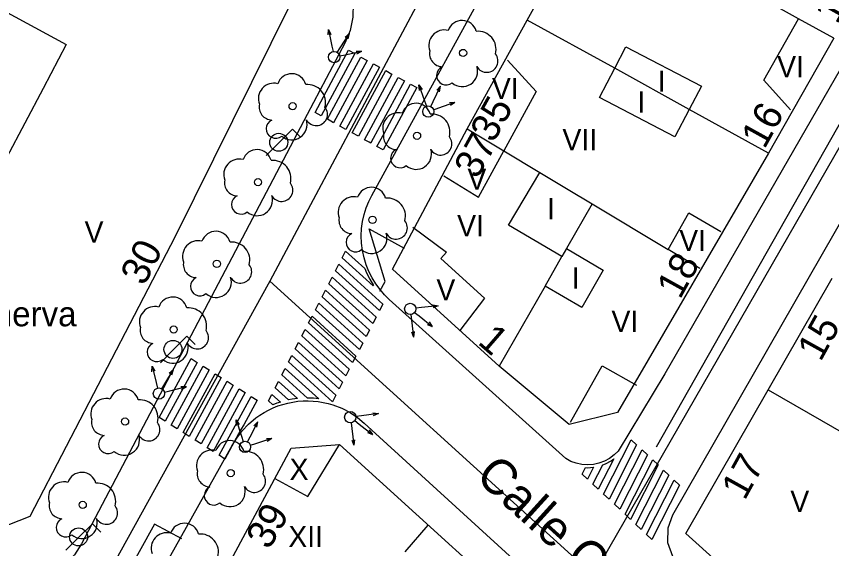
# Model space of a CAD drawing. Extents: x 282771 to 285132, y 4823109 to 4825496.
# Drawn here: x 284396.2 to 284453.9, y 4823891 to 4823928.7 of the extents above; entities that cross this region are included whole.
import ezdxf

# ---------------------------------------------------------------- set-up
doc = ezdxf.new("R2010")
doc.units = 0
for name, color, linetype in [('ACERA-BORDILLO', 7, 'Continuous'), ('ACERA-INTERIOR', 7, 'Continuous'), ('ARBOL', 7, 'Continuous'), ('CALLE-EJE', 7, 'Continuous'), ('CALLE-TEXTO', 7, 'Continuous'), ('EDIFICIO', 7, 'Continuous'), ('FAROLA', 7, 'Continuous'), ('INTERIOR-EDIFICIO', 7, 'Continuous'), ('MEDIANERA', 7, 'Continuous'), ('NUM-LOCAL', 7, 'Continuous'), ('NUM-PORTAL', 7, 'Continuous'), ('PASO-PEATONES', 7, 'Continuous'), ('SEMAFORO', 7, 'Continuous'), ('SENAL-VIARIA', 7, 'Continuous'), ('TXT-ALTURA-EDIFICIO', 7, 'Continuous'), ('TXT-EDIFICIOS', 7, 'Continuous')]:
    doc.layers.add(name, color=color, linetype=linetype)

msp = doc.modelspace()

# ---------------------------------------------------------------- linework, layer by layer
at = {"layer": 'ACERA-BORDILLO'}
for points in [[(284421.353, 4823915.992), (284462.205, 4823990.465)], [(284443.263, 4823889.7), (284442.647, 4823890.47), (284442.304, 4823891.457), (284442.321, 4823892.502), (284442.664, 4823893.426), (284492.544, 4823980.375)], [(284482.254, 4823973.055), (284442.085, 4823903.396), (284438.795, 4823897.936), (284438.495, 4823897.656), (284438.175, 4823897.406), (284437.815, 4823897.216), (284437.425, 4823897.076), (284437.035, 4823896.986), (284436.625, 4823896.956), (284436.215, 4823896.976), (284435.815, 4823897.066), (284435.435, 4823897.206), (284435.075, 4823897.396), (284422.595, 4823908.651), (284422.257, 4823908.98), (284421.94, 4823909.344), (284421.646, 4823909.74), (284421.382, 4823910.167), (284421.152, 4823910.622), (284420.959, 4823911.1), (284420.806, 4823911.596), (284420.697, 4823912.106), (284420.633, 4823912.623), (284420.613, 4823913.141), (284420.638, 4823913.656), (284420.706, 4823914.161), (284420.815, 4823914.651), (284420.962, 4823915.122), (284421.142, 4823915.57), (284421.353, 4823915.992)], [(284417.423, 4823933.533), (284418.18, 4823933.031), (284418.868, 4823932.358), (284419.434, 4823931.532), (284419.83, 4823930.59), (284420.026, 4823929.587), (284420.017, 4823928.586), (284419.82, 4823927.644), (284419.471, 4823926.805), (284416.792, 4823921.715), (284400.822, 4823891.37), (284400.322, 4823890.601), (284399.648, 4823889.9), (284398.815, 4823889.322), (284397.862, 4823888.918), (284396.846, 4823888.719), (284395.833, 4823888.731), (284394.882, 4823888.934), (284394.037, 4823889.291), (284281.683, 4823950.587)], [(284357.661, 4823802.224), (284411.488, 4823898.334), (284411.802, 4823898.851), (284412.184, 4823899.354), (284412.635, 4823899.832), (284413.154, 4823900.272), (284413.437, 4823900.473), (284413.735, 4823900.66), (284414.047, 4823900.83), (284414.372, 4823900.984), (284414.708, 4823901.118), (284415.053, 4823901.232), (284415.406, 4823901.326), (284415.764, 4823901.398), (284416.126, 4823901.448), (284416.49, 4823901.476), (284416.854, 4823901.482), (284417.215, 4823901.466), (284417.572, 4823901.428), (284417.923, 4823901.37), (284418.266, 4823901.292), (284418.6, 4823901.196), (284419.235, 4823900.952), (284419.818, 4823900.649), (284420.344, 4823900.3), (284420.811, 4823899.915), (284457.575, 4823866.376)]]:
    msp.add_lwpolyline(points, dxfattribs=at)
at = {"layer": 'ACERA-INTERIOR'}
msp.add_lwpolyline([(284421.915, 4823909.226), (284422.295, 4823909.91), (284421.165, 4823913.646), (284423.645, 4823912.276)], dxfattribs=at)
at = {"layer": 'ARBOL'}
for centre in [(284427.815, 4823926.066), (284415.755, 4823922.302), (284424.555, 4823920.216), (284413.305, 4823916.941), (284421.405, 4823914.276), (284410.395, 4823911.166), (284407.338, 4823906.519), (284403.898, 4823900.016), (284411.375, 4823896.376), (284400.903, 4823894.126)]:
    msp.add_circle(centre, 0.255, dxfattribs=at)
for centre, radius, start, end in [((284427.745, 4823927.326), 1.038, 15.64228, 161.38435), ((284426.485, 4823926.596), 1.097, 75.4318, 200.55608), ((284428.875, 4823926.326), 1.272, 345.03273, 95.79925), ((284426.375, 4823926.026), 0.935, 168.59898, 268.13236), ((284429.485, 4823925.496), 0.797, 208.96246, 38.99103), ((284426.615, 4823924.476), 0.672, 113.73672, 309.4725), ((284427.755, 4823924.776), 1.086, 228.95447, 17.92796), ((284415.685, 4823923.562), 1.038, 15.64228, 161.38435), ((284414.426, 4823922.832), 1.097, 75.4318, 200.55608), ((284416.815, 4823922.562), 1.272, 345.03273, 95.79925), ((284414.316, 4823922.262), 0.935, 168.59898, 268.13236), ((284417.425, 4823921.732), 0.797, 208.96246, 38.99103), ((284424.485, 4823921.476), 1.038, 15.64228, 161.38435), ((284423.225, 4823920.746), 1.097, 75.4318, 200.55608), ((284425.615, 4823920.476), 1.272, 345.03273, 95.79925), ((284414.556, 4823920.712), 0.672, 113.73672, 309.4725), ((284415.695, 4823921.012), 1.086, 228.95447, 17.92796), ((284423.115, 4823920.176), 0.935, 168.59898, 268.13236), ((284426.225, 4823919.646), 0.797, 208.96246, 38.99103), ((284413.235, 4823918.201), 1.038, 15.64228, 161.38435), ((284423.355, 4823918.626), 0.672, 113.73672, 309.4725), ((284424.495, 4823918.926), 1.086, 228.95447, 17.92796), ((284411.975, 4823917.471), 1.097, 75.4318, 200.55608), ((284414.365, 4823917.201), 1.272, 345.03273, 95.79925), ((284411.865, 4823916.901), 0.935, 168.59898, 268.13236), ((284414.975, 4823916.371), 0.797, 208.96246, 38.99103), ((284421.335, 4823915.536), 1.038, 15.64228, 161.38435), ((284412.105, 4823915.351), 0.672, 113.73672, 309.4725), ((284413.245, 4823915.651), 1.086, 228.95447, 17.92796), ((284420.075, 4823914.806), 1.097, 75.4318, 200.55608), ((284422.465, 4823914.536), 1.272, 345.03273, 95.79925), ((284419.965, 4823914.236), 0.935, 168.59898, 268.13236), ((284423.075, 4823913.706), 0.797, 208.96246, 38.99103), ((284410.325, 4823912.426), 1.038, 15.64228, 161.38435), ((284420.205, 4823912.686), 0.672, 113.73672, 309.4725), ((284421.345, 4823912.986), 1.086, 228.95447, 17.92796), ((284409.065, 4823911.696), 1.097, 75.4318, 200.55608), ((284411.455, 4823911.426), 1.272, 345.03273, 95.79925), ((284408.955, 4823911.126), 0.935, 168.59898, 268.13236), ((284412.065, 4823910.596), 0.797, 208.96246, 38.99103), ((284409.195, 4823909.576), 0.672, 113.73672, 309.4725), ((284410.335, 4823909.876), 1.086, 228.95447, 17.92796), ((284407.268, 4823907.779), 1.038, 15.64228, 161.38435), ((284406.008, 4823907.049), 1.097, 75.4318, 200.55608), ((284408.398, 4823906.779), 1.272, 345.03273, 95.79925), ((284405.898, 4823906.479), 0.935, 168.59898, 268.13236), ((284409.008, 4823905.949), 0.797, 208.96246, 38.99103), ((284406.138, 4823904.929), 0.672, 113.73672, 309.4725), ((284407.278, 4823905.229), 1.086, 228.95447, 17.92796), ((284403.828, 4823901.276), 1.038, 15.64228, 161.38435), ((284402.568, 4823900.546), 1.097, 75.4318, 200.55608), ((284404.958, 4823900.276), 1.272, 345.03273, 95.79925), ((284402.458, 4823899.976), 0.935, 168.59898, 268.13236), ((284405.568, 4823899.446), 0.797, 208.96246, 38.99103), ((284402.698, 4823898.426), 0.672, 113.73672, 309.4725), ((284403.838, 4823898.726), 1.086, 228.95447, 17.92796), ((284411.305, 4823897.636), 1.038, 15.64228, 161.38435), ((284410.045, 4823896.906), 1.097, 75.4318, 200.55608), ((284412.435, 4823896.636), 1.272, 345.03273, 95.79925), ((284400.833, 4823895.386), 1.038, 15.64228, 161.38435), ((284409.935, 4823896.336), 0.935, 168.59898, 268.13236), ((284413.045, 4823895.806), 0.797, 208.96246, 38.99103), ((284399.573, 4823894.656), 1.097, 75.4318, 200.55608), ((284401.963, 4823894.386), 1.272, 345.03273, 95.79925), ((284410.175, 4823894.786), 0.672, 113.73672, 309.4725), ((284411.315, 4823895.086), 1.086, 228.95447, 17.92796), ((284399.463, 4823894.086), 0.935, 168.59898, 268.13236), ((284402.573, 4823893.556), 0.797, 208.96246, 38.99103), ((284399.703, 4823892.536), 0.672, 113.73672, 309.4725), ((284400.843, 4823892.836), 1.086, 228.95447, 17.92796), ((284408.105, 4823891.796), 1.038, 15.64228, 161.38435), ((284406.845, 4823891.066), 1.097, 75.4318, 200.55608), ((284409.235, 4823890.796), 1.272, 345.03273, 95.79925)]:
    msp.add_arc(centre, radius, start, end, dxfattribs=at)
at = {"layer": 'CALLE-EJE'}
for points in [[(284437.035, 4823889.156), (284492.664, 4823985.845)], [(284426.415, 4823932.956), (284414.135, 4823909.946)], [(284414.135, 4823909.946), (284398.445, 4823881.556)], [(284437.035, 4823889.156), (284414.135, 4823909.946)]]:
    msp.add_lwpolyline(points, dxfattribs=at)
at = {"layer": 'EDIFICIO'}
for points in [[(284329.756, 4823977.935), (284340.116, 4823972.345), (284348.256, 4823967.955), (284359.556, 4823961.855), (284370.166, 4823956.125), (284380.585, 4823950.505), (284391.185, 4823944.785), (284398.095, 4823941.055), (284405.305, 4823937.126), (284414.555, 4823932.096), (284415.545, 4823929.446), (284407.455, 4823913.096), (284397.155, 4823893.316), (284394.155, 4823892.136), (284384.205, 4823897.416), (284372.886, 4823903.486)], [(284454.035, 4823927.106), (284449.415, 4823918.996), (284438.735, 4823900.656), (284435.315, 4823899.816), (284430.375, 4823903.936), (284422.825, 4823910.786), (284428.095, 4823920.706), (284432.355, 4823928.386), (284436.915, 4823936.616), (284442.175, 4823945.885), (284445.705, 4823952.295), (284449.535, 4823959.235), (284453.335, 4823966.135), (284457.375, 4823973.465)], [(284455.485, 4823881.386), (284443.565, 4823892.096), (284449.395, 4823902.266), (284453.925, 4823910.156)], [(284399.035, 4823867.216), (284401.775, 4823872.306), (284409.025, 4823885.806), (284415.645, 4823898.126), (284419.075, 4823898.386), (284429.865, 4823888.596), (284438.595, 4823880.676), (284451.375, 4823869.086)]]:
    msp.add_lwpolyline(points, dxfattribs=at)
at = {"layer": 'FAROLA'}
for p, q in [((284415.755, 4823920.683), (284414.815, 4823919.753)), ((284416.345, 4823920.093), (284415.755, 4823920.683)), ((284414.815, 4823919.753), (284413.886, 4823918.813)), ((284408.269, 4823906.047), (284407.329, 4823905.117)), ((284408.859, 4823905.457), (284408.269, 4823906.047)), ((284407.329, 4823905.117), (284406.399, 4823904.177)), ((284401.588, 4823892.793), (284400.648, 4823891.863)), ((284402.178, 4823892.203), (284401.588, 4823892.793)), ((284400.648, 4823891.863), (284399.718, 4823890.923))]:
    msp.add_line(p, q, dxfattribs=at)
for centre in [(284414.775, 4823919.753), (284407.289, 4823905.117), (284400.608, 4823891.863)]:
    msp.add_circle(centre, 0.637, dxfattribs=at)
at = {"layer": 'INTERIOR-EDIFICIO'}
for points in [[(284373.262, 4823937.068), (284383.805, 4823931.326), (284390.834, 4823927.509), (284392.494, 4823930.606), (284399.744, 4823926.669), (284398.095, 4823923.566), (284391.585, 4823911.316), (284380.595, 4823917.456), (284370.247, 4823923.475), (284369.089, 4823921.384), (284361.976, 4823925.326), (284362.865, 4823926.896), (284350.036, 4823933.856), (284338.128, 4823940.314), (284326.14, 4823946.823)], [(284443.805, 4823922.076), (284442.795, 4823920.136), (284437.465, 4823922.916), (284438.538, 4823924.982), (284439.335, 4823926.506), (284444.675, 4823923.716), (284443.805, 4823922.076)], [(284436.945, 4823915.406), (284435.131, 4823912.238), (284437.735, 4823910.726), (284436.205, 4823908.076), (284433.61, 4823909.583), (284434.807, 4823911.674), (284431.025, 4823913.906), (284433.238, 4823917.62), (284435.245, 4823916.416), (284436.945, 4823915.406)]]:
    msp.add_lwpolyline(points, dxfattribs=at)
at = {"layer": 'MEDIANERA'}
for points in [[(284451.546, 4823928.488), (284439.474, 4823935.194)], [(284449.415, 4823918.996), (284443.808, 4823922.082), (284438.538, 4823924.982), (284432.355, 4823928.386)], [(284450.975, 4823922.046), (284449.085, 4823924.146), (284451.546, 4823928.488)], [(284454.035, 4823927.106), (284451.546, 4823928.488)], [(284430.965, 4823925.556), (284432.995, 4823923.346), (284430.699, 4823919.143)], [(284428.095, 4823920.706), (284430.699, 4823919.143)], [(284426.455, 4823917.376), (284428.915, 4823915.876), (284430.699, 4823919.143)], [(284430.699, 4823919.143), (284433.238, 4823917.62)], [(284436.945, 4823915.406), (284442.315, 4823912.186)], [(284442.315, 4823912.186), (284443.775, 4823914.766), (284446.055, 4823913.456)], [(284424.255, 4823913.766), (284426.645, 4823911.996), (284426.235, 4823911.546), (284429.325, 4823908.746), (284427.575, 4823906.456)], [(284435.131, 4823912.238), (284434.807, 4823911.674)], [(284444.565, 4823910.846), (284442.315, 4823912.186)], [(284433.61, 4823909.583), (284430.375, 4823903.936)], [(284435.405, 4823899.976), (284437.665, 4823903.966), (284440.075, 4823902.586)], [(284449.395, 4823902.266), (284457.711, 4823897.486)], [(284414.485, 4823895.996), (284416.835, 4823894.726), (284419.075, 4823898.386)], [(284423.705, 4823890.816), (284425.345, 4823892.696)]]:
    msp.add_lwpolyline(points, dxfattribs=at)
at = {"layer": 'PASO-PEATONES'}
for points in [[(284417.777, 4823921.622), (284417.338, 4823921.863), (284417.934, 4823922.965), (284419.219, 4823925.345), (284419.714, 4823926.262), (284420.152, 4823926.022), (284419.972, 4823925.687), (284418.248, 4823922.495)], [(284418.466, 4823921.244), (284418.215, 4823921.382), (284418.348, 4823921.628), (284418.37, 4823921.668), (284420.591, 4823925.781), (284421.029, 4823925.541), (284418.654, 4823921.141)], [(284419.132, 4823920.878), (284419.092, 4823920.901), (284421.467, 4823925.3), (284421.486, 4823925.29), (284421.906, 4823925.06), (284419.53, 4823920.66)], [(284420.407, 4823920.179), (284419.969, 4823920.42), (284422.344, 4823924.819), (284422.783, 4823924.579)], [(284421.173, 4823919.759), (284420.845, 4823919.939), (284423.221, 4823924.338), (284423.659, 4823924.098), (284421.321, 4823919.766), (284421.284, 4823919.698)], [(284422.161, 4823919.217), (284421.722, 4823919.458), (284422.221, 4823920.382), (284424.098, 4823923.857), (284424.536, 4823923.617), (284422.804, 4823920.409)], [(284419.49, 4823912.056), (284420.855, 4823910.823), (284420.969, 4823910.539), (284421.208, 4823910.069), (284421.481, 4823909.628), (284421.458, 4823909.603), (284419.254, 4823911.596)], [(284419.017, 4823911.136), (284422.129, 4823908.323), (284421.892, 4823907.863), (284418.781, 4823910.675)], [(284418.544, 4823910.215), (284421.656, 4823907.402), (284421.419, 4823906.942), (284418.308, 4823909.755)], [(284418.071, 4823909.295), (284421.183, 4823906.482), (284420.946, 4823906.022), (284417.835, 4823908.835)], [(284420.474, 4823905.101), (284417.362, 4823907.914), (284417.598, 4823908.374), (284420.71, 4823905.561)], [(284420.001, 4823904.181), (284416.889, 4823906.994), (284417.125, 4823907.454), (284420.237, 4823904.641)], [(284419.527, 4823903.26), (284416.416, 4823906.073), (284416.652, 4823906.534), (284419.764, 4823903.72)], [(284419.054, 4823902.34), (284415.943, 4823905.153), (284416.179, 4823905.613), (284419.291, 4823902.8)], [(284406.736, 4823900.042), (284406.312, 4823900.309), (284408.579, 4823904.469), (284409.003, 4823904.202)], [(284418.582, 4823901.419), (284415.47, 4823904.232), (284415.706, 4823904.693), (284418.818, 4823901.88)], [(284407.583, 4823899.507), (284407.16, 4823899.774), (284409.426, 4823903.934), (284409.85, 4823903.666)], [(284416.857, 4823901.682), (284416.801, 4823901.681), (284414.997, 4823903.312), (284415.233, 4823903.772), (284417.599, 4823901.626), (284417.23, 4823901.665)], [(284408.431, 4823898.971), (284408.007, 4823899.239), (284410.274, 4823903.399), (284410.697, 4823903.131)], [(284409.278, 4823898.436), (284408.854, 4823898.704), (284411.121, 4823902.864), (284411.545, 4823902.596)], [(284415.731, 4823901.595), (284415.464, 4823901.542), (284414.524, 4823902.391), (284414.76, 4823902.852), (284416.094, 4823901.646)], [(284410.125, 4823897.901), (284409.702, 4823898.169), (284411.968, 4823902.329), (284412.392, 4823902.061)], [(284410.965, 4823897.371), (284410.549, 4823897.634), (284412.815, 4823901.794), (284413.239, 4823901.526), (284412.295, 4823899.793), (284412.09, 4823899.447)], [(284414.639, 4823901.306), (284414.358, 4823901.193), (284414.051, 4823901.471), (284414.287, 4823901.931), (284414.888, 4823901.388)], [(284437.759, 4823894.883), (284439.714, 4823898.727), (284440.094, 4823898.372), (284438.139, 4823894.528)], [(284438.519, 4823894.172), (284440.475, 4823898.016), (284440.855, 4823897.66), (284438.899, 4823893.816)], [(284438.284, 4823897.237), (284438.469, 4823897.382), (284437.379, 4823895.239), (284436.999, 4823895.595), (284437.693, 4823896.96), (284437.896, 4823897.033)], [(284441.615, 4823896.949), (284439.659, 4823893.105), (284439.279, 4823893.461), (284441.235, 4823897.305)], [(284436.627, 4823896.756), (284437.044, 4823896.786), (284436.619, 4823895.951), (284436.239, 4823896.306), (284436.471, 4823896.763)], [(284442.375, 4823896.237), (284440.419, 4823892.393), (284440.039, 4823892.749), (284441.995, 4823896.593)], [(284443.135, 4823895.526), (284441.179, 4823891.682), (284440.799, 4823892.038), (284442.755, 4823895.882)]]:
    msp.add_lwpolyline(points, close=True, dxfattribs=at)
at = {"layer": 'SEMAFORO'}
for p, q in [((284418.266, 4823927.341), (284418.286, 4823927.733)), ((284418.286, 4823927.733), (284418.531, 4823926.559)), ((284418.286, 4823927.733), (284418.461, 4823927.382)), ((284419.129, 4823926.438), (284419.787, 4823927.444)), ((284419.483, 4823927.187), (284419.787, 4823927.444)), ((284419.672, 4823927.063), (284419.787, 4823927.444)), ((284418.531, 4823926.559), (284418.613, 4823926.167)), ((284418.912, 4823926.107), (284419.129, 4823926.438)), ((284419.087, 4823925.858), (284419.478, 4823925.939)), ((284419.478, 4823925.939), (284420.653, 4823926.185)), ((284420.26, 4823926.205), (284420.653, 4823926.185)), ((284420.301, 4823926.009), (284420.653, 4823926.185)), ((284424.687, 4823923.811), (284425.088, 4823922.68)), ((284424.687, 4823923.811), (284424.908, 4823923.486)), ((284424.72, 4823923.419), (284424.687, 4823923.811)), ((284425.696, 4823922.641), (284426.213, 4823923.726)), ((284425.947, 4823923.43), (284426.213, 4823923.726)), ((284426.151, 4823923.332), (284426.213, 4823923.726)), ((284425.088, 4823922.68), (284425.221, 4823922.303)), ((284425.525, 4823922.283), (284425.696, 4823922.641)), ((284426.109, 4823922.193), (284427.24, 4823922.593)), ((284426.849, 4823922.561), (284427.24, 4823922.593)), ((284426.915, 4823922.372), (284427.24, 4823922.593)), ((284425.732, 4823922.059), (284426.109, 4823922.193)), ((284424.87, 4823908.067), (284424.472, 4823908.021)), ((284426.062, 4823908.203), (284424.87, 4823908.067)), ((284425.673, 4823908.259), (284426.062, 4823908.203)), ((284426.062, 4823908.203), (284425.696, 4823908.061)), ((284424.12, 4823907.578), (284424.166, 4823907.181)), ((284424.385, 4823907.729), (284424.695, 4823907.483)), ((284424.695, 4823907.483), (284425.636, 4823906.735)), ((284424.166, 4823907.181), (284424.302, 4823905.989)), ((284425.267, 4823906.884), (284425.636, 4823906.735)), ((284425.408, 4823907.061), (284425.636, 4823906.735)), ((284424.16, 4823906.355), (284424.302, 4823905.989)), ((284424.358, 4823906.378), (284424.302, 4823905.989)), ((284405.803, 4823903.543), (284405.808, 4823903.936)), ((284405.808, 4823903.936), (284406.1, 4823902.772)), ((284405.808, 4823903.936), (284405.997, 4823903.591)), ((284406.702, 4823902.676), (284407.319, 4823903.707)), ((284407.026, 4823903.438), (284407.319, 4823903.707)), ((284407.22, 4823903.321), (284407.319, 4823903.707)), ((284406.1, 4823902.772), (284406.198, 4823902.384)), ((284406.498, 4823902.336), (284406.702, 4823902.676)), ((284406.683, 4823902.093), (284407.071, 4823902.191)), ((284407.071, 4823902.191), (284408.235, 4823902.484)), ((284407.842, 4823902.488), (284408.235, 4823902.484)), ((284407.891, 4823902.294), (284408.235, 4823902.484)), ((284420.629, 4823900.428), (284420.232, 4823900.377)), ((284421.819, 4823900.58), (284420.629, 4823900.428)), ((284421.429, 4823900.631), (284421.819, 4823900.58)), ((284421.819, 4823900.58), (284421.455, 4823900.433)), ((284411.767, 4823900.128), (284412.138, 4823898.987)), ((284411.767, 4823900.128), (284411.98, 4823899.798)), ((284411.79, 4823899.736), (284411.767, 4823900.128)), ((284412.745, 4823898.932), (284413.291, 4823900.003)), ((284413.016, 4823899.714), (284413.291, 4823900.003)), ((284413.218, 4823899.611), (284413.291, 4823900.003)), ((284419.886, 4823899.929), (284419.937, 4823899.532)), ((284420.148, 4823900.084), (284420.462, 4823899.842)), ((284420.462, 4823899.842), (284421.413, 4823899.106)), ((284419.937, 4823899.532), (284420.089, 4823898.342)), ((284421.041, 4823899.25), (284421.413, 4823899.106)), ((284421.18, 4823899.43), (284421.413, 4823899.106)), ((284412.138, 4823898.987), (284412.262, 4823898.606)), ((284412.565, 4823898.579), (284412.745, 4823898.932)), ((284413.146, 4823898.473), (284414.287, 4823898.844)), ((284413.895, 4823898.822), (284414.287, 4823898.844)), ((284413.957, 4823898.631), (284414.287, 4823898.844)), ((284419.942, 4823898.706), (284420.089, 4823898.342)), ((284420.14, 4823898.732), (284420.089, 4823898.342)), ((284412.766, 4823898.35), (284413.146, 4823898.473))]:
    msp.add_line(p, q, dxfattribs=at)
for centre in [(284418.695, 4823925.776), (284425.355, 4823921.926), (284424.075, 4823907.976), (284406.295, 4823901.996), (284419.835, 4823900.326), (284412.385, 4823898.226)]:
    msp.add_circle(centre, 0.4, dxfattribs=at)
at = {"layer": 'SENAL-VIARIA'}
for points in [[(284441.502, 4823898.236), (284488.234, 4823980.577)], [(284407.915, 4823891.736), (284405.985, 4823892.776), (284355.967, 4823802.641)]]:
    msp.add_lwpolyline(points, dxfattribs=at)

# ---------------------------------------------------------------- texts
at = {"layer": 'CALLE-TEXTO'}
msp.add_text('Calle Cangas de Onís', height=2.5, rotation=317.7651, dxfattribs=at).set_placement((284428.593, 4823896.02))
at = {"layer": 'NUM-LOCAL'}
for s, rotation, p in [('14', 61.03004, (284454.277, 4823928.033)), ('16', 61.03004, (284449.133, 4823919.212)), ('30', 63.02416, (284405.26, 4823909.541)), ('18', 61.03004, (284443.159, 4823908.595)), ('17', 61.03004, (284447.733, 4823894.383)), ('39', 60.17382, (284414.086, 4823890.894))]:
    msp.add_text(s, height=2, rotation=rotation, dxfattribs=at).set_placement(p)
at = {"layer": 'NUM-PORTAL'}
for s, rotation, p in [('35', 61.03004, (284429.962, 4823919.649)), ('37', 61.03004, (284428.819, 4823917.089)), ('15', 61.03004, (284453.107, 4823904.19)), ('1', 319.12004, (284428.776, 4823905.56))]:
    msp.add_text(s, height=2, rotation=rotation, dxfattribs=at).set_placement(p)
at = {"layer": 'TXT-ALTURA-EDIFICIO'}
for s, p in [('VI', (284450.035, 4823924.346)), ('I', (284441.574, 4823923.326)), ('VI', (284429.854, 4823922.808)), ('I', (284440.154, 4823921.846)), ('VII', (284434.845, 4823919.186)), ('V', (284428.124, 4823916.397)), ('I', (284433.754, 4823914.306)), ('V', (284401.036, 4823912.666)), ('VI', (284427.395, 4823913.106)), ('VI', (284443.105, 4823912.066)), ('I', (284435.494, 4823909.416)), ('V', (284425.926, 4823908.576)), ('VI', (284438.315, 4823906.346)), ('X', (284415.539, 4823895.896)), ('V', (284450.966, 4823893.636)), ('XII', (284415.449, 4823891.146))]:
    msp.add_text(s, height=1.5, rotation=0.00004, dxfattribs=at).set_placement(p)
at = {"layer": 'TXT-EDIFICIOS'}
msp.add_text('Edificio Minerva', height=1.75, rotation=0.00004, dxfattribs=at).set_placement((284383.949, 4823906.748))

doc.saveas('drawing.dxf')
